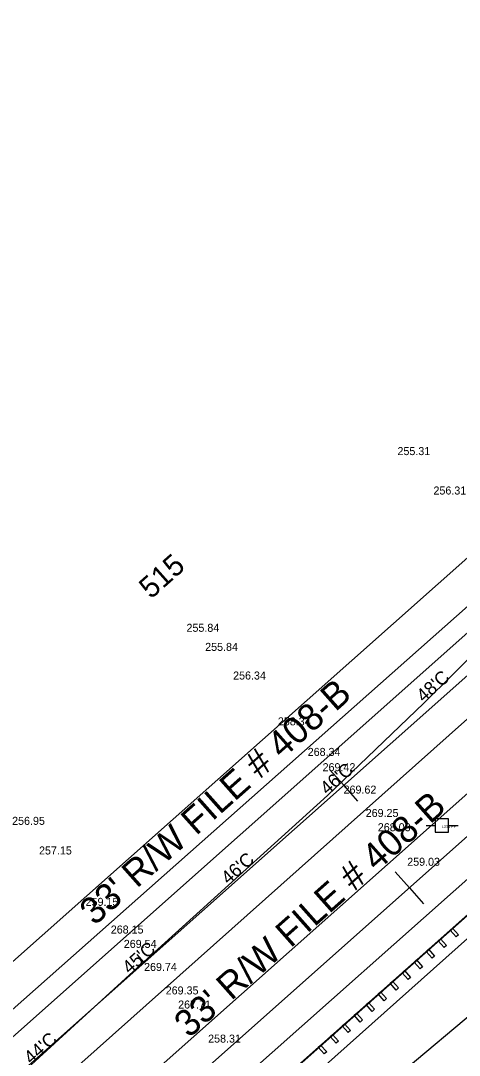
# Model space of a CAD drawing. Extents: x 49683 to 58852, y 49525 to 54803.
# Drawn here: x 53171.3 to 53335.6, y 51246.6 to 51634.4 of the extents above; entities that cross this region are included whole.
import ezdxf

# ---------------------------------------------------------------- set-up
doc = ezdxf.new("R2010")
doc.units = 0
for name, color, linetype in [('Level 1', 7, 'Continuous'), ('Level 11', 7, 'Continuous'), ('Level 13', 7, 'Continuous'), ('Level 18', 7, 'Continuous'), ('Level 19', 7, 'Continuous'), ('Level 20', 7, 'Continuous'), ('Level 21', 7, 'Continuous'), ('Level 25', 7, 'Continuous'), ('Level 27', 7, 'Continuous'), ('Level 3', 7, 'Continuous'), ('Level 32', 7, 'Continuous'), ('Level 48', 7, 'Continuous'), ('Level 59', 7, 'Continuous'), ('Level 9', 7, 'Continuous')]:
    doc.layers.add(name, color=color, linetype=linetype)

# ---------------------------------------------------------------- blocks, each defined once
blk = doc.blocks.new('PP')
at = {"layer": 'Level 9'}
for p, q in [((2.53, 2.45), (-2.47, 2.45)), ((-2.47, 2.45), (-2.47, -2.55)), ((2.53, -2.55), (2.53, 2.45)), ((-5.91, -0.11), (-2.44, -0.11)), ((-2.47, -2.55), (2.53, -2.55)), ((2.45, -0.11), (6.09, -0.11))]:
    blk.add_line(p, q, dxfattribs=at)

msp = doc.modelspace()

# ---------------------------------------------------------------- linework, layer by layer
at = {"layer": 'Level 1'}
for p, q in [((52544.81, 50683.3), (55534.58, 53340.86)), ((53292.35, 51347.78), (53287.03, 51353.76)), ((53297.66, 51341.8), (53292.35, 51347.78)), ((53217.61, 51281.34), (53214.95, 51284.33))]:
    msp.add_line(p, q, dxfattribs=at)
at = {"layer": 'Level 11'}
for p, q in [((53245.86, 51207.55), (53944.24, 51830.77)), ((53157.7, 51254.45), (53424.49, 51490.93))]:
    msp.add_line(p, q, dxfattribs=at)
at = {"layer": 'Level 13'}
for p, q in [((52637.37, 50809.73), (53363.85, 51455.49)), ((53407.7, 51406.16), (52566.74, 50658.64))]:
    msp.add_line(p, q, dxfattribs=at)
at = {"layer": 'Level 18'}
for p, q in [((53322.27, 51378.61), (53357.89, 51413.79)), ((53286.2, 51343.93), (53322.27, 51378.61)), ((53249.14, 51310.36), (53286.2, 51343.93)), ((53212.1, 51276.77), (53249.14, 51310.36)), ((53175.25, 51242.97), (53212.1, 51276.77)), ((53312.59, 51238.98), (53350.81, 51271.24))]:
    msp.add_line(p, q, dxfattribs=at)
at = {"layer": 'Level 19'}
for p, q in [((52714.15, 50773.62), (54181.77, 52078.16)), ((53316.9, 51309.39), (53311.58, 51315.37)), ((53316.9, 51309.39), (53322.21, 51303.41))]:
    msp.add_line(p, q, dxfattribs=at)
at = {"layer": 'Level 20'}
for p, q in [((52706.17, 50782.58), (53452.43, 51445.92)), ((52722.12, 50764.65), (53468.37, 51427.98))]:
    msp.add_line(p, q, dxfattribs=at)
at = {"layer": 'Level 27'}
for p, q in [((52972.76, 50974.06), (53489.97, 51433.79)), ((52972.92, 50973.87), (53490.13, 51433.61)), ((53332.13, 51293.49), (53333.01, 51294.28)), ((53333.01, 51294.28), (53335.27, 51291.74)), ((53327.64, 51289.51), (53328.52, 51290.29)), ((53328.52, 51290.29), (53330.78, 51287.75)), ((53334.38, 51290.95), (53332.13, 51293.49)), ((53335.27, 51291.74), (53334.38, 51290.95)), ((53323.16, 51285.52), (53324.04, 51286.31)), ((53324.04, 51286.31), (53326.3, 51283.76)), ((53329.9, 51286.96), (53327.64, 51289.51)), ((53330.78, 51287.75), (53329.9, 51286.96)), ((53318.67, 51281.53), (53319.56, 51282.32)), ((53319.56, 51282.32), (53321.81, 51279.78)), ((53325.42, 51282.98), (53323.16, 51285.52)), ((53326.3, 51283.76), (53325.42, 51282.98)), ((53314.19, 51277.55), (53315.07, 51278.33)), ((53315.07, 51278.33), (53317.33, 51275.79)), ((53320.93, 51278.99), (53318.67, 51281.53)), ((53321.81, 51279.78), (53320.93, 51278.99)), ((53309.7, 51273.56), (53310.59, 51274.35)), ((53310.59, 51274.35), (53312.85, 51271.81)), ((53316.45, 51275.01), (53314.19, 51277.55)), ((53317.33, 51275.79), (53316.45, 51275.01)), ((53311.96, 51271.02), (53309.7, 51273.56)), ((53312.85, 51271.81), (53311.96, 51271.02)), ((53305.22, 51269.58), (53306.1, 51270.36)), ((53307.48, 51267.03), (53305.22, 51269.58)), ((53306.1, 51270.36), (53308.36, 51267.82)), ((53308.36, 51267.82), (53307.48, 51267.03)), ((53300.73, 51265.59), (53301.62, 51266.37)), ((53302.99, 51263.05), (53300.73, 51265.59)), ((53301.62, 51266.37), (53303.88, 51263.83)), ((53303.88, 51263.83), (53302.99, 51263.05)), ((53296.25, 51261.6), (53297.13, 51262.39)), ((53298.51, 51259.06), (53296.25, 51261.6)), ((53297.13, 51262.39), (53299.39, 51259.85)), ((53299.39, 51259.85), (53298.51, 51259.06)), ((53291.77, 51257.62), (53292.65, 51258.4)), ((53294.02, 51255.08), (53291.77, 51257.62)), ((53292.65, 51258.4), (53294.91, 51255.86)), ((53294.91, 51255.86), (53294.02, 51255.08)), ((53287.28, 51253.63), (53288.16, 51254.42)), ((53289.54, 51251.09), (53287.28, 51253.63)), ((53288.16, 51254.42), (53290.42, 51251.87)), ((53290.42, 51251.87), (53289.54, 51251.09)), ((53282.8, 51249.64), (53283.68, 51250.43)), ((53285.05, 51247.1), (53282.8, 51249.64)), ((53283.68, 51250.43), (53285.94, 51247.89)), ((53285.94, 51247.89), (53285.05, 51247.1))]:
    msp.add_line(p, q, dxfattribs=at)
at = {"layer": 'Level 3'}
for p, q in [((53162.5, 51248.32), (53434.09, 51489.84)), ((53179.35, 51230.72), (53449.72, 51471.81))]:
    msp.add_line(p, q, dxfattribs=at)

# ---------------------------------------------------------------- block references
at = {"layer": 'Level 9'}
msp.add_blockref('PP', (53329.09, 51332.81), dxfattribs=at)

# ---------------------------------------------------------------- texts
at = {"layer": 'Level 21'}
msp.add_text('515', height=8, rotation=41.6333, dxfattribs=at).set_placement((53220.1, 51417.35))
at = {"layer": 'Level 25'}
for p in [(53199, 51294.91), (53234.4, 51252.78)]:
    msp.add_text("33' R/W FILE # 408-B", height=10, rotation=41.6333, dxfattribs=at).set_placement(p)
at = {"layer": 'Level 32'}
for s, p in [('255.31', (53312.45, 51471.55)), ('256.31', (53325.94, 51456.78)), ('255.84', (53233.43, 51405.32)), ('255.84', (53240.42, 51398.16)), ('256.34', (53250.89, 51387.43)), ('258.34', (53267.65, 51370.25)), ('268.34', (53278.83, 51358.8)), ('269.42', (53284.41, 51353.07)), ('269.62', (53292.27, 51344.67)), ('269.25', (53300.55, 51335.91)), ('256.95', (53168.11, 51332.96)), ('268.03', (53305.09, 51330.58)), ('257.15', (53178.19, 51321.85)), ('259.03', (53316.1, 51317.62)), ('259.15', (53195.65, 51302.59)), ('268.15', (53205.06, 51292.22)), ('269.54', (53209.93, 51286.84)), ('269.74', (53217.54, 51278.2)), ('269.35', (53225.64, 51269.4)), ('267.71', (53230.3, 51264.11)), ('258.31', (53241.53, 51251.34))]:
    msp.add_text(s, height=3, dxfattribs=at).set_placement(p)
at = {"layer": 'Level 48'}
for s, p in [("48'C", (53322.27, 51378.61)), ("46'C", (53286.2, 51343.93)), ("46'C", (53249.14, 51310.36)), ("45'C", (53212.1, 51276.77)), ("44'C", (53175.25, 51242.97))]:
    msp.add_text(s, height=5, rotation=41.6334, dxfattribs=at).set_placement(p)
at = {"layer": 'Level 59'}
msp.add_text('1336 PP', height=1, dxfattribs=at).set_placement((53329.09, 51331.81))

doc.saveas('drawing.dxf')
